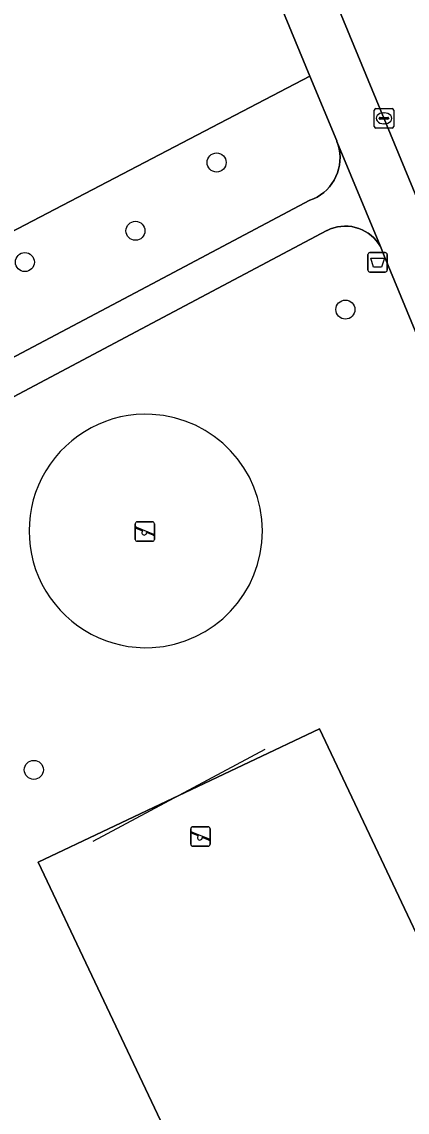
# Model space of a CAD drawing. Extents: x 160377 to 161131, y 383938 to 384853.
# Drawn here: x 160993.3 to 161013.1, y 384168.4 to 384224.5 of the extents above; entities that cross this region are included whole.
import ezdxf

# ---------------------------------------------------------------- set-up
doc = ezdxf.new("R2010")
doc.units = 0
for name, color, linetype in [('IMGEO_Afvalbak', 7, 'Continuous'), ('IMGEO_Boom', 7, 'Continuous'), ('IMGEO_Groenvoorziening', 7, 'Continuous'), ('IMGEO_Hek', 7, 'Continuous'), ('IMGEO_Kolk', 7, 'Continuous'), ('IMGEO_Rijbaan_lokaal_open', 7, 'Continuous'), ('IMGEO_Speelvoorziening', 7, 'Continuous'), ('IMGEO_Terreindeel_zand', 7, 'Continuous'), ('IMGEO_Voetpad_halfverhard', 7, 'Continuous'), ('IMGEO_Voetpad_open', 7, 'Continuous')]:
    doc.layers.add(name, color=color, linetype=linetype)

msp = doc.modelspace()

# ---------------------------------------------------------------- linework, layer by layer
at = {"layer": 'IMGEO_Afvalbak'}
for p, q in [((161011.097, 384211.694), (161011.097, 384212.494)), ((161011.097, 384212.494), (161011.097, 384211.694)), ((161011.197, 384212.594), (161011.987, 384212.594)), ((161011.987, 384212.594), (161011.197, 384212.594)), ((161012.087, 384212.494), (161012.087, 384211.694)), ((161012.087, 384211.694), (161012.087, 384212.494)), ((161011.987, 384211.594), (161011.197, 384211.594)), ((161011.197, 384211.594), (161011.987, 384211.594))]:
    msp.add_line(p, q, dxfattribs=at)
msp.add_lwpolyline([(161011.24, 384212.308), (161011.944, 384212.308), (161011.795, 384211.838), (161011.389, 384211.838), (161011.24, 384212.308)], dxfattribs=at)
for centre, start, end in [((161011.197, 384212.494), 90, 180), ((161011.197, 384212.494), 90, 180), ((161011.987, 384212.494), 0, 90), ((161011.987, 384212.494), 360, 90), ((161011.197, 384211.694), 180, 270), ((161011.197, 384211.694), 180, 270), ((161011.987, 384211.694), 270, 0), ((161011.987, 384211.694), 270, 0)]:
    msp.add_arc(centre, 0.1, start, end, dxfattribs=at)
at = {"layer": 'IMGEO_Boom'}
for centre in [(161003.317, 384217.223), (160999.14, 384213.712), (160993.455, 384212.104), (161009.938, 384209.664), (160993.915, 384186.007)]:
    msp.add_circle(centre, 0.489, dxfattribs=at)
at = {"layer": 'IMGEO_Groenvoorziening'}
for points in [[(160981.539, 384207.802), (161000, 384217.428), (161008.117, 384221.66), (161000.949, 384238.997)], [(160979.549, 384200.168), (161000, 384210.988), (161008.112, 384215.28), (161008.304, 384215.356), (161008.488, 384215.449), (161008.663, 384215.559), (161008.828, 384215.683), (161008.981, 384215.822), (161009.121, 384215.973), (161009.247, 384216.137), (161009.357, 384216.311), (161009.452, 384216.495), (161009.53, 384216.686), (161009.591, 384216.883), (161009.633, 384217.085), (161009.658, 384217.29), (161009.664, 384217.497), (161009.651, 384217.703), (161009.621, 384217.907), (161009.572, 384218.107), (161009.505, 384218.303), (161009.493, 384218.333), (161008.117, 384221.66), (161000, 384217.428), (160981.539, 384207.802)], [(161024.34, 384182.407), (161021.323, 384189.711), (161011.935, 384212.434), (161011.739, 384212.907), (161011.64, 384213.064), (161011.528, 384213.211), (161011.402, 384213.348), (161011.265, 384213.472), (161011.118, 384213.585), (161010.961, 384213.683), (161010.796, 384213.767), (161010.624, 384213.836), (161010.446, 384213.889), (161010.265, 384213.927), (161010.081, 384213.948), (161009.895, 384213.952), (161009.71, 384213.94), (161009.527, 384213.911), (161009.347, 384213.866), (161009.172, 384213.806), (161009.003, 384213.729), (161008.989, 384213.722), (161000, 384208.958), (160981.618, 384199.217)]]:
    msp.add_lwpolyline(points, dxfattribs=at)
for points in [[(160994.141, 384181.268), (161013.455, 384140.491), (161027.915, 384147.34), (161008.602, 384188.117)], [(160994.141, 384181.268), (161008.602, 384188.117), (161027.915, 384147.34), (161013.455, 384140.491)]]:
    msp.add_lwpolyline(points, close=True, dxfattribs=at)
for centre, start, end in [((160999.674, 384198.285), 86.8894, 273.1106), ((160999.675, 384198.285), 273.1075, 86.8925)]:
    msp.add_arc(centre, 6.001, start, end, dxfattribs=at)
at = {"layer": 'IMGEO_Hek'}
msp.add_lwpolyline([(161005.801, 384187.054), (160996.942, 384182.331)], dxfattribs=at)
at = {"layer": 'IMGEO_Kolk'}
for p, q in [((161011.422, 384219.068), (161011.422, 384219.92)), ((161011.497, 384219.994), (161012.349, 384219.994)), ((161011.681, 384219.488), (161011.681, 384219.5)), ((161011.724, 384219.537), (161012.122, 384219.537)), ((161011.91, 384219.774), (161011.935, 384219.774)), ((161012.165, 384219.5), (161012.165, 384219.488)), ((161012.423, 384219.92), (161012.423, 384219.068)), ((161012.349, 384218.994), (161011.497, 384218.994)), ((161012.119, 384219.451), (161011.721, 384219.451)), ((161011.933, 384219.214), (161011.908, 384219.214))]:
    msp.add_line(p, q, dxfattribs=at)
for points in [[(161011.422, 384219.068), (161011.422, 384219.92)], [(161011.497, 384219.994), (161012.349, 384219.994)], [(161012.423, 384219.92), (161012.423, 384219.068)], [(161012.349, 384218.994), (161011.497, 384218.994)]]:
    msp.add_lwpolyline(points, dxfattribs=at)
for centre, radius, start, end in [((161011.499, 384219.918), 0.0765, 91.552, 178.448), ((161011.499, 384219.918), 0.0765, 91.552, 178.448), ((161011.721, 384219.497), 0.0403, 85.8775, 175.7526), ((161011.718, 384219.487), 0.0366, 178.938, 274.7102), ((161012.122, 384219.494), 0.043, 264.8664, 352.4533), ((161012.126, 384219.499), 0.0386, 1.7309, 96.639), ((161012.347, 384219.918), 0.0765, 1.552, 88.448), ((161012.347, 384219.918), 0.0765, 1.552, 88.448), ((161011.499, 384219.07), 0.0765, 181.552, 268.448), ((161011.499, 384219.07), 0.0765, 181.552, 268.448), ((161012.347, 384219.07), 0.0765, 271.552, 358.448), ((161012.347, 384219.07), 0.0765, 271.552, 358.448)]:
    msp.add_arc(centre, radius, start, end, dxfattribs=at)
for centre, major_axis, ratio, start_param, end_param in [((161011.909, 384219.494), (-0.387, 0.002), 0.722429, 4.712389, 7.853982), ((161011.934, 384219.494), (-0.39, 0.002), 0.717154, 1.570796, 4.712389)]:
    msp.add_ellipse(centre, major_axis=major_axis, ratio=ratio, start_param=start_param, end_param=end_param, dxfattribs=at)
at = {"layer": 'IMGEO_Rijbaan_lokaal_open'}
msp.add_lwpolyline([(161051.555, 384146.247), (161049.465, 384150.301), (161031.902, 384184.537), (161030.69, 384187.11), (161029.845, 384189.107), (161007.611, 384243.106), (161007.188, 384244.204), (161002.501, 384242.268), (161026.728, 384183.712), (161038.886, 384159.984), (161047.13, 384143.894), (161051.334, 384135.69), (161059.366, 384139.765), (161059.823, 384139.987), (161057.391, 384144.576)], dxfattribs=at)
at = {"layer": 'IMGEO_Speelvoorziening'}
for p, q in [((160999.23, 384198.755), (161000.02, 384198.755)), ((161000.02, 384198.755), (160999.23, 384198.755)), ((160999.13, 384197.855), (160999.13, 384198.655)), ((160999.13, 384198.655), (160999.13, 384197.855)), ((160999.513, 384198.283), (160999.174, 384198.42)), ((160999.199, 384198.48), (161000.075, 384198.127)), ((161000.051, 384198.067), (160999.711, 384198.204)), ((161000.12, 384198.655), (161000.12, 384197.855)), ((161000.12, 384197.855), (161000.12, 384198.655)), ((161000.02, 384197.755), (160999.23, 384197.755)), ((160999.23, 384197.755), (161000.02, 384197.755)), ((161002.087, 384183.082), (161002.877, 384183.082)), ((161002.877, 384183.082), (161002.087, 384183.082)), ((161001.987, 384182.182), (161001.987, 384182.982)), ((161001.987, 384182.982), (161001.987, 384182.182)), ((161002.37, 384182.61), (161002.031, 384182.747)), ((161002.056, 384182.807), (161002.932, 384182.454)), ((161002.908, 384182.394), (161002.568, 384182.531)), ((161002.977, 384182.982), (161002.977, 384182.182)), ((161002.977, 384182.182), (161002.977, 384182.982)), ((161002.877, 384182.082), (161002.087, 384182.082)), ((161002.087, 384182.082), (161002.877, 384182.082))]:
    msp.add_line(p, q, dxfattribs=at)
for centre, radius, start, end in [((160999.23, 384198.655), 0.1, 90, 180), ((160999.23, 384198.655), 0.1, 90, 180), ((161000.02, 384198.655), 0.1, 0, 90), ((161000.02, 384198.655), 0.1, 360, 90), ((160999.187, 384198.45), 0.0327, 68.078, 248.078), ((160999.592, 384198.193), 0.12, 130.9928, 5.1632), ((160999.23, 384197.855), 0.1, 180, 270), ((160999.23, 384197.855), 0.1, 180, 270), ((161000.02, 384197.855), 0.1, 270, 0), ((161000.02, 384197.855), 0.1, 270, 0), ((161000.063, 384198.097), 0.0327, 248.078, 68.078), ((161002.087, 384182.982), 0.1, 90, 180), ((161002.087, 384182.982), 0.1, 90, 180), ((161002.877, 384182.982), 0.1, 0, 90), ((161002.877, 384182.982), 0.1, 360, 90), ((161002.044, 384182.777), 0.0327, 68.078, 248.078), ((161002.449, 384182.52), 0.12, 130.9928, 5.1632), ((161002.087, 384182.182), 0.1, 180, 270), ((161002.087, 384182.182), 0.1, 180, 270), ((161002.877, 384182.182), 0.1, 270, 0), ((161002.877, 384182.182), 0.1, 270, 0), ((161002.92, 384182.424), 0.0327, 248.078, 68.078)]:
    msp.add_arc(centre, radius, start, end, dxfattribs=at)
at = {"layer": 'IMGEO_Terreindeel_zand'}
for centre, start, end in [((160999.674, 384198.285), 86.8894, 273.1106), ((160999.675, 384198.285), 273.1075, 86.8925)]:
    msp.add_arc(centre, 6.001, start, end, dxfattribs=at)
at = {"layer": 'IMGEO_Voetpad_halfverhard'}
msp.add_lwpolyline([(160981.618, 384199.217), (161000, 384208.958), (161008.989, 384213.722), (161009.003, 384213.729), (161009.172, 384213.806), (161009.347, 384213.866), (161009.527, 384213.911), (161009.71, 384213.94), (161009.895, 384213.952), (161010.081, 384213.948), (161010.265, 384213.927), (161010.446, 384213.889), (161010.624, 384213.836), (161010.796, 384213.767), (161010.961, 384213.683), (161011.118, 384213.585), (161011.265, 384213.472), (161011.402, 384213.348), (161011.528, 384213.211), (161011.64, 384213.064), (161011.739, 384212.907), (161009.505, 384218.303), (161009.572, 384218.107), (161009.621, 384217.907), (161009.651, 384217.703), (161009.664, 384217.497), (161009.658, 384217.29), (161009.633, 384217.085), (161009.591, 384216.883), (161009.53, 384216.686), (161009.452, 384216.495), (161009.357, 384216.311), (161009.247, 384216.137), (161009.121, 384215.973), (161008.981, 384215.822), (161008.828, 384215.683), (161008.663, 384215.559), (161008.488, 384215.449), (161008.304, 384215.356), (161008.112, 384215.28), (161000, 384210.988), (160979.549, 384200.168)], dxfattribs=at)
at = {"layer": 'IMGEO_Voetpad_open'}
for points in [[(161051.334, 384135.69), (161047.13, 384143.894), (161046.665, 384143.657), (161038.436, 384159.755), (161038.886, 384159.984), (161026.728, 384183.712), (161002.501, 384242.268)], [(161000.949, 384238.997), (161008.117, 384221.66), (161009.493, 384218.333), (161009.505, 384218.303), (161011.739, 384212.907), (161011.935, 384212.434), (161021.323, 384189.711), (161024.34, 384182.407), (161032.625, 384166.23), (161032.918, 384165.659), (161036.448, 384158.766), (161044.85, 384142.402), (161046.716, 384138.743), (161047.633, 384136.971), (161047.664, 384136.926), (161050.415, 384131.358), (161051.315, 384131.821), (161056.35, 384134.403), (161060.825, 384136.697), (161060.16, 384138.173), (161053.854, 384135.006)]]:
    msp.add_lwpolyline(points, dxfattribs=at)

doc.saveas('drawing.dxf')
